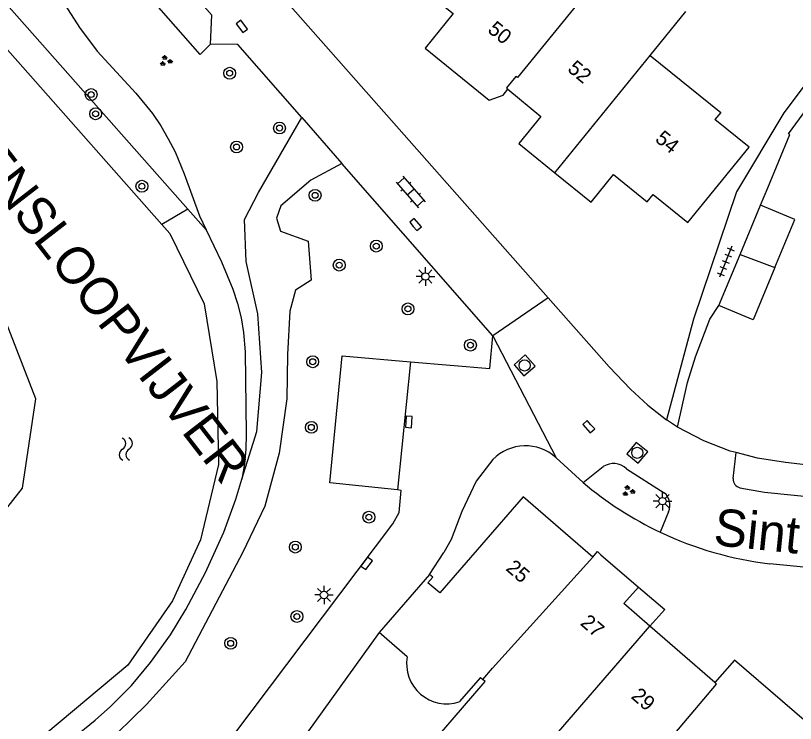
# Model space of a CAD drawing. Extents: x 126000 to 131009, y 393000 to 395500.
# Drawn here: x 130499.6 to 130552.1, y 394899.2 to 394946.8 of the extents above; entities that cross this region are included whole.
import ezdxf

# ---------------------------------------------------------------- set-up
doc = ezdxf.new("R2010")
doc.units = 0
for name, color, linetype in [('gg-afsc-erfafscheiding', 7, 'Continuous'), ('gg-afsc-muur', 7, 'Continuous'), ('gg-anno-huisnummerreeks BGT', 7, 'Continuous'), ('gg-anno-naam water', 7, 'Continuous'), ('gg-anno-openbare ruimte label', 7, 'Continuous'), ('gg-bbg-bijgebouw', 7, 'Continuous'), ('gg-bbg-gedigitaliseerde bebouwing', 7, 'Continuous'), ('gg-bbg-gedigitaliseerde bijgebouw', 7, 'Continuous'), ('gg-bbg-hoofdgebouw', 7, 'Continuous'), ('gg-bbg-luifel en loopbrug', 7, 'Continuous'), ('gg-bbg-tussenscheiding', 7, 'Continuous'), ('gg-knt-BGT kruinlijn', 7, 'Continuous'), ('gg-knt-bovenkant onderkant talud', 7, 'Continuous'), ('gg-knt-onverhard', 7, 'Continuous'), ('gg-knt-verharding', 7, 'Continuous'), ('gg-knt-verharding nz', 7, 'Continuous'), ('gg-kntw-beschoeiing', 7, 'Continuous'), ('gt-grn-groengrens', 7, 'Continuous'), ('gt-grn-weggrens', 7, 'Continuous'), ('gt-symb-boom', 7, 'Continuous'), ('gt-symb-groenvak', 7, 'Continuous'), ('gt-symb-klinker verharding', 7, 'Continuous'), ('gt-symb-kolk', 7, 'Continuous'), ('gt-symb-lichtmast', 7, 'Continuous'), ('gt-symb-rioolschacht', 7, 'Continuous'), ('gt-symb-tegel verharding', 7, 'Continuous'), ('gt-symb-watersymbool', 7, 'Continuous')]:
    doc.layers.add(name, color=color, linetype=linetype)

# ---------------------------------------------------------------- blocks, each defined once
blk = doc.blocks.new('gt0-BOOM')
at = {"layer": 'gt-symb-boom'}
for radius in [0.4, 0.2]:
    blk.add_circle((0, 0), radius, dxfattribs=at)
blk = doc.blocks.new('gt0-KL1')
at = {"layer": 'gt-symb-klinker verharding'}
for p, q in [((-1.15, 0.3), (1.15, 0.3)), ((-1, -0.3), (-1, 0.3)), ((-0.5, 0.3), (-0.5, 0.45)), ((0, -0.3), (0, 0.3)), ((0.5, 0.3), (0.5, 0.45)), ((1, -0.3), (1, 0.3)), ((-1.15, -0.3), (1.15, -0.3)), ((-0.5, -0.45), (-0.5, -0.3)), ((0.5, -0.45), (0.5, -0.3))]:
    blk.add_line(p, q, dxfattribs=at)
blk = doc.blocks.new('gt0-GRVAK')
at = {"layer": 'gt-symb-groenvak'}
for p, q in [((-0.11, 0.189), (-0.228, 0.24)), ((-0.182, 0.153), (0.088, 0.153)), ((-0.091, 0.211), (-0.156, 0.322)), ((-0.047, 0.214), (-0.047, 0.393)), ((-0.004, 0.211), (0.061, 0.322)), ((0.015, 0.189), (0.133, 0.24)), ((0.262, -0.052), (0.197, 0.059)), ((0.305, -0.049), (0.305, 0.13)), ((0.349, -0.052), (0.414, 0.059)), ((-0.245, -0.228), (-0.363, -0.177)), ((-0.318, -0.264), (-0.047, -0.264)), ((-0.226, -0.206), (-0.291, -0.095)), ((-0.183, -0.203), (-0.183, -0.024)), ((-0.139, -0.206), (-0.074, -0.095)), ((-0.12, -0.228), (-0.002, -0.177)), ((0.243, -0.074), (0.125, -0.023)), ((0.17, -0.11), (0.441, -0.11)), ((0.368, -0.074), (0.486, -0.023))]:
    blk.add_line(p, q, dxfattribs=at)
blk = doc.blocks.new('gt0-KOLK')
at = {"layer": 'gt-symb-kolk'}
blk.add_lwpolyline([(0, 0), (0.375, 0), (0.375, 0.4), (-0.375, 0.4), (-0.375, 0), (0, 0)], dxfattribs=at)
blk = doc.blocks.new('gt0-RS')
at = {"layer": 'gt-symb-rioolschacht'}
blk.add_lwpolyline([(-0.5, -0.5), (0.5, -0.5), (0.5, 0.5), (-0.5, 0.5)], close=True, dxfattribs=at)
blk.add_circle((0, 0), 0.375, dxfattribs=at)
blk = doc.blocks.new('gt0-TEG1')
at = {"layer": 'gt-symb-tegel verharding'}
for p, q in [((-1.125, 0), (1.125, 0)), ((-0.9, -0.25), (-0.9, 0.25)), ((-0.45, -0.25), (-0.45, 0.25)), ((0, -0.25), (0, 0.25)), ((0.45, -0.25), (0.45, 0.25)), ((0.9, -0.25), (0.9, 0.25))]:
    blk.add_line(p, q, dxfattribs=at)
blk = doc.blocks.new('gt0-LMAST')
at = {"layer": 'gt-symb-lichtmast'}
for p, q in [((-0.005, 0.246), (-0.005, 0.621)), ((-0.182, 0.173), (-0.447, 0.438)), ((0.172, 0.173), (0.437, 0.438)), ((-0.255, -0.004), (-0.63, -0.004)), ((-0.182, -0.181), (-0.447, -0.446)), ((-0.005, -0.254), (-0.005, -0.629)), ((0.437, -0.446), (0.172, -0.181)), ((0.245, -0.004), (0.62, -0.004))]:
    blk.add_line(p, q, dxfattribs=at)
blk.add_circle((-0.005, -0.004), 0.25, dxfattribs=at)
blk = doc.blocks.new('gt0-WA')
at = {"layer": 'gt-symb-watersymbool'}
for centre, start, end in [((-0.323, 0.022), 28.0725, 151.9275), ((0.427, 0.422), 208.0725, 331.9275), ((-0.323, -0.428), 28.0725, 151.9275), ((0.427, -0.028), 208.0725, 331.9275)]:
    blk.add_arc(centre, 0.425, start, end, dxfattribs=at)

msp = doc.modelspace()

# ---------------------------------------------------------------- linework, layer by layer
at = {"layer": 'gg-afsc-erfafscheiding'}
for points in [[(130544.193, 394919.12), (130544.863, 394922.127), (130545.407, 394923.848), (130546.376, 394926.394), (130546.978, 394927.313)], [(130548.148, 394917.4), (130547.745, 394917.505), (130545.961, 394918.201), (130544.193, 394919.12)], [(130555.512, 394916.261), (130551.462, 394916.73), (130549.592, 394917.023), (130548.148, 394917.4)], [(130524.093, 394905.275), (130513.822, 394890.999), (130516.15, 394889.066)]]:
    msp.add_lwpolyline(points, dxfattribs=at)
at = {"layer": 'gg-afsc-muur'}
for p, q in [((130550.272, 394935.231), (130551.769, 394938.829)), ((130549.787, 394934.065), (130550.272, 394935.231))]:
    msp.add_line(p, q, dxfattribs=at)
msp.add_lwpolyline([(130551.769, 394938.829), (130551.677, 394938.868), (130555.368, 394943.929)], dxfattribs=at)
at = {"layer": 'gg-bbg-bijgebouw'}
for p, q in [((130548.408, 394930.751), (130549.787, 394934.065)), ((130546.978, 394927.313), (130548.408, 394930.751))]:
    msp.add_line(p, q, dxfattribs=at)
at = {"layer": 'gg-bbg-gedigitaliseerde bebouwing'}
for p, q in [((130542.346, 394944.153), (130544.751, 394947.111)), ((130549.018, 394937.971), (130546.712, 394939.854)), ((130525.981, 394903.636), (130524.093, 394905.275))]:
    msp.add_line(p, q, dxfattribs=at)
for points in [[(130542.346, 394944.153), (130547.1, 394940.31), (130546.712, 394939.854)], [(130535.758, 394898.088), (130532.826, 394894.691), (130528.31, 394898.575), (130531.228, 394901.985), (130531.07, 394902.12)]]:
    msp.add_lwpolyline(points, dxfattribs=at)
msp.add_arc((130528.655, 394903.181), 2.712, 170.343, 287.9589, dxfattribs=at)
at = {"layer": 'gg-bbg-gedigitaliseerde bijgebouw'}
for p, q in [((130552.095, 394933.104), (130549.787, 394934.065)), ((130550.751, 394929.873), (130552.095, 394933.104))]:
    msp.add_line(p, q, dxfattribs=at)
msp.add_lwpolyline([(130550.751, 394929.873), (130549.286, 394926.353), (130546.978, 394927.313)], dxfattribs=at)
at = {"layer": 'gg-bbg-hoofdgebouw'}
for p, q in [((130544.879, 394932.903), (130549.018, 394937.971)), ((130538.478, 394910.347), (130533.789, 394914.417)), ((130527.495, 394909.194), (130524.093, 394905.275)), ((130546.718, 394901.905), (130542.33, 394905.702)), ((130530.925, 394902.252), (130529.491, 394900.601)), ((130530.925, 394902.252), (130531.07, 394902.12))]:
    msp.add_line(p, q, dxfattribs=at)
for points in [[(130525.963, 394949.494), (130529.083, 394946.996), (130527.186, 394944.654), (130529.705, 394942.602)], [(130529.705, 394942.602), (130531.497, 394941.142), (130532.449, 394941.489), (130532.771, 394941.883)], [(130532.771, 394941.883), (130534.977, 394940.052), (130533.499, 394938.23), (130535.938, 394936.249)], [(130535.938, 394936.249), (130538.371, 394934.273), (130539.883, 394936.135), (130542.156, 394934.29), (130542.559, 394934.786), (130544.879, 394932.903)], [(130533.789, 394914.417), (130528.171, 394907.945), (130527.378, 394908.633), (130527.706, 394909.011), (130527.495, 394909.194)], [(130538.478, 394910.347), (130538.808, 394910.727), (130539.035, 394910.519), (130541.572, 394908.338)], [(130542.33, 394905.702), (130540.574, 394907.222), (130541.572, 394908.338)], [(130552.883, 394899.228), (130548.026, 394903.421), (130546.718, 394901.905)]]:
    msp.add_lwpolyline(points, dxfattribs=at)
at = {"layer": 'gg-bbg-luifel en loopbrug'}
msp.add_lwpolyline([(130541.572, 394908.338), (130543.33, 394906.833), (130542.33, 394905.702)], dxfattribs=at)
at = {"layer": 'gg-bbg-tussenscheiding'}
for p, q in [((130535.938, 394936.249), (130542.346, 394944.153)), ((130548.408, 394930.751), (130550.751, 394929.873)), ((130535.758, 394898.088), (130542.33, 394905.702))]:
    msp.add_line(p, q, dxfattribs=at)
for points in [[(130540.074, 394950.844), (130538.36, 394948.67), (130538.44, 394948.6), (130537.81, 394947.82), (130537.69, 394947.92), (130533.42, 394942.67), (130533.302, 394942.745), (130532.662, 394941.973), (130532.771, 394941.883)], [(130531.07, 394902.12), (130531.73, 394902.88), (130538.478, 394910.347)], [(130540.343, 394894.143), (130546.83, 394901.79), (130546.718, 394901.905)]]:
    msp.add_lwpolyline(points, dxfattribs=at)
at = {"layer": 'gg-knt-BGT kruinlijn'}
msp.add_lwpolyline([(130501.209, 394950.266), (130503.916, 394946.052), (130505.101, 394944.448), (130507.705, 394941.617), (130508.819, 394940.246), (130509.38, 394939.415), (130509.888, 394938.549), (130510.343, 394937.654), (130510.959, 394936.178), (130511.987, 394933.361), (130512.443, 394932.413)], dxfattribs=at)
at = {"layer": 'gg-knt-bovenkant onderkant talud'}
msp.add_lwpolyline([(130512.443, 394932.413), (130513.483, 394930.251), (130514.242, 394928.407), (130514.548, 394927.45), (130514.79, 394926.478), (130514.958, 394925.495), (130515.066, 394924.186), (130515.132, 394918.637), (130515.106, 394917.64), (130515.014, 394916.65), (130514.853, 394915.613)], dxfattribs=at)
at = {"layer": 'gg-knt-onverhard'}
for points in [[(130514.853, 394915.613), (130515.847, 394918.825), (130516.188, 394922.791), (130515.911, 394926.746), (130515.127, 394930.28), (130515.025, 394933.107), (130515.97, 394934.923), (130518.88, 394939.968)], [(130521.582, 394936.88), (130519.502, 394935.758), (130517.477, 394934.025), (130517.183, 394933.197), (130517.456, 394932.327), (130519.319, 394931.641), (130519.521, 394929.022), (130518.453, 394928.334), (130518.067, 394926.938), (130517.914, 394924.004), (130517.864, 394921.021), (130517.365, 394917.361), (130516.401, 394913.795), (130514.914, 394910.683), (130511.035, 394903.31), (130508.413, 394900.435), (130505.483, 394897.554), (130502.699, 394895.087), (130501.246, 394894.204), (130500.495, 394893.466)], [(130499.174, 394894.853), (130500, 394895.564), (130503.408, 394898.103), (130504.965, 394899.36), (130506, 394900.289), (130507.404, 394901.716), (130508.696, 394903.246), (130510.028, 394905.113), (130511.074, 394906.82), (130512.395, 394909.308), (130513.627, 394912.047), (130514.45, 394914.251), (130514.853, 394915.613)]]:
    msp.add_lwpolyline(points, dxfattribs=at)
at = {"layer": 'gg-knt-verharding'}
for p, q in [((130512.046, 394954.375), (130535.485, 394927.832)), ((130518.88, 394939.968), (130521.582, 394936.88)), ((130531.743, 394925.27), (130521.582, 394936.88)), ((130544.193, 394919.12), (130543.462, 394919.605)), ((130537.828, 394915.387), (130536.014, 394917.053)), ((130537.828, 394915.387), (130539.189, 394916.46)), ((130540.76, 394916.307), (130543.3, 394914.693)), ((130543.591, 394913.416), (130543.034, 394912.035)), ((130527.495, 394909.194), (130528.448, 394910.659)), ((130569.024, 394908.003), (130550.404, 394909.908))]:
    msp.add_line(p, q, dxfattribs=at)
for points in [[(130512.734, 394944.928), (130512.03, 394944.228), (130504.007, 394953.384)], [(130518.88, 394939.968), (130514.566, 394944.897), (130512.734, 394944.928)], [(130554.613, 394944.636), (130551.357, 394940.302), (130548.163, 394934.962), (130545.266, 394926.39), (130543.462, 394919.605)], [(130535.485, 394927.832), (130539.589, 394923.184), (130541.025, 394921.676), (130542.196, 394920.584), (130543.462, 394919.605)], [(130526.214, 394923.517), (130531.553, 394923.057), (130531.743, 394925.27)], [(130525.32, 394914.881), (130520.764, 394915.35), (130521.611, 394923.913), (130526.214, 394923.517)], [(130531.748, 394916.923), (130530.618, 394915.463), (130529.66, 394913.428), (130528.936, 394911.544), (130528.448, 394910.659)], [(130508.403, 394890.545), (130525.015, 394912.606), (130525.44, 394913.368), (130525.588, 394914.853), (130525.32, 394914.881)]]:
    msp.add_lwpolyline(points, dxfattribs=at)
for centre, radius, start, end in [((130533.948, 394914.801), 3.056, 47.4595, 136.0314), ((130539.876, 394915.374), 1.285, 46.5608, 122.3142), ((130542.582, 394913.858), 1.102, 336.361, 49.3134), ((130553.262, 394933.642), 23.906, 244.6693, 263.1342)]:
    msp.add_arc(centre, radius, start, end, dxfattribs=at)
at = {"layer": 'gg-knt-verharding nz'}
for p, q in [((130526.214, 394923.517), (130525.32, 394914.881)), ((130547.946, 394915.645), (130548.148, 394917.4))]:
    msp.add_line(p, q, dxfattribs=at)
for points in [[(130512.734, 394944.928), (130512.819, 394946.881), (130510.445, 394949.595), (130508.848, 394949.592), (130509.147, 394951.049), (130506.463, 394954.105), (130504.935, 394954.189), (130504.007, 394953.384)], [(130548.4, 394915.034), (130550.044, 394914.724), (130558.726, 394913.86), (130558.808, 394914.478)]]:
    msp.add_lwpolyline(points, dxfattribs=at)
msp.add_arc((130548.507, 394915.588), 0.564, 174.1934, 259.0346, dxfattribs=at)
at = {"layer": 'gg-kntw-beschoeiing'}
for points in [[(130472.391, 394977.803), (130474.386, 394978.186), (130476.629, 394977.352), (130477.943, 394975.564), (130483.065, 394965.347), (130490.699, 394953.982), (130509.459, 394932.769)], [(130469.476, 394868.364), (130466.358, 394871.216), (130467.37, 394874.484), (130477.19, 394890.739), (130481.298, 394895.963), (130495.638, 394909.376), (130500.078, 394914.993), (130500.963, 394921.013), (130498.382, 394927.633), (130484.059, 394942.096), (130477.29, 394950.837), (130470.963, 394961.105), (130466.246, 394970.708)], [(130509.459, 394932.769), (130510.004, 394932.152), (130512.305, 394927.419), (130513.161, 394922.178), (130513.273, 394916.603), (130512.064, 394911.51), (130510.162, 394907.405), (130507.153, 394903.086), (130497.899, 394895.32), (130491.414, 394888.134), (130479.05, 394867.294), (130476.667, 394865.49), (130473.923, 394866.061)]]:
    msp.add_lwpolyline(points, dxfattribs=at)
at = {"layer": 'gt-grn-groengrens'}
for q in [(130509.459, 394932.769), (130512.443, 394932.413)]:
    msp.add_line((130511.216, 394933.8), q, dxfattribs=at)
msp.add_lwpolyline([(130464.128, 394970.483), (130463.997, 394970.751), (130464.264, 394974.756), (130466.523, 394979.247), (130473.608, 394980.609), (130477.887, 394979.018), (130479.655, 394976.612), (130484.796, 394966.357), (130492.285, 394955.207), (130511.216, 394933.8)], dxfattribs=at)
msp.add_arc((130553.277, 394933.663), 23.931, 229.7905, 244.6568, dxfattribs=at)
at = {"layer": 'gt-grn-weggrens'}
for p, q in [((130535.485, 394927.832), (130531.743, 394925.27)), ((130531.743, 394925.27), (130536.014, 394917.053))]:
    msp.add_line(p, q, dxfattribs=at)

# ---------------------------------------------------------------- block references
at = {"layer": 'gt-symb-boom'}
for p in [(130514.024, 394942.962), (130504.994, 394940.228), (130517.382, 394939.268), (130519.777, 394934.735), (130523.901, 394931.312), (130521.405, 394930.032), (130526.035, 394927.081), (130530.241, 394924.637), (130519.619, 394923.521), (130519.527, 394919.097), (130523.405, 394913.046)]:
    msp.add_blockref('gt0-BOOM', p, dxfattribs=at)
for p, rotation in [((130504.694, 394941.523), 90), ((130514.489, 394937.99), 90), ((130508.113, 394935.345), 90), ((130518.446, 394911.031), 143.00410223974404), ((130518.555, 394906.355), 143.00410224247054), ((130514.09, 394904.548), 143.00410224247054)]:
    msp.add_blockref('gt0-BOOM', p, dxfattribs=dict(at, rotation=rotation))
at = {"layer": 'gt-symb-groenvak'}
for p in [(130509.706, 394943.788), (130540.874, 394914.808)]:
    msp.add_blockref('gt0-GRVAK', p, dxfattribs=at)
at = {"layer": 'gt-symb-klinker verharding', "rotation": -48.808688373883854}
msp.add_blockref('gt0-KL1', (130526.215, 394934.955), dxfattribs=at)
at = {"layer": 'gt-symb-kolk'}
for p, rotation in [((130514.678, 394945.998), -53.7030410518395), ((130526.395, 394932.638), -49.46084826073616), ((130525.892, 394919.476), -94.35915162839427), ((130538.364, 394919.28), 131.43377070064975), ((130523.415, 394909.812), 53.29046597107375)]:
    msp.add_blockref('gt0-KOLK', p, dxfattribs=dict(at, rotation=rotation))
at = {"layer": 'gt-symb-lichtmast'}
for p in [(130527.215, 394929.265), (130543.189, 394914.133), (130520.384, 394907.81)]:
    msp.add_blockref('gt0-LMAST', p, dxfattribs=at)
at = {"layer": 'gt-symb-rioolschacht'}
for p, rotation in [((130533.892, 394923.27), 131.43377070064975), ((130541.48, 394917.384), -39.03551289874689)]:
    msp.add_blockref('gt0-RS', p, dxfattribs=dict(at, rotation=rotation))
at = {"layer": 'gt-symb-tegel verharding', "rotation": -112.07794163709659}
msp.add_blockref('gt0-TEG1', (130547.435, 394930.259), dxfattribs=at)
at = {"layer": 'gt-symb-watersymbool', "rotation": -88.85423716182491}
msp.add_blockref('gt0-WA', (130507.034, 394917.687), dxfattribs=at)

# ---------------------------------------------------------------- texts
at = {"layer": 'gg-anno-huisnummerreeks BGT'}
for s, rotation, p in [('50', 320.8, (130531.34, 394945.786)), ('52', 320.3, (130536.72, 394943.153)), ('54', 320.9, (130542.623, 394938.419)), ('25', 319, (130532.567, 394909.521)), ('27', 319.3, (130537.584, 394905.833)), ('29', 319.1, (130541.006, 394900.898))]:
    msp.add_text(s, height=1, rotation=rotation, dxfattribs=at).set_placement(p)
at = {"layer": 'gg-anno-naam water'}
msp.add_text('ST MAARTENSLOOPVIJVER', height=2.5, rotation=307.7293, dxfattribs=at).set_placement((130486.172, 394950.538))
at = {"layer": 'gg-anno-openbare ruimte label'}
msp.add_text('Sint Maartensloop', height=2.5, rotation=354.1, dxfattribs=at).set_placement((130546.559, 394911.177))

doc.saveas('drawing.dxf')
